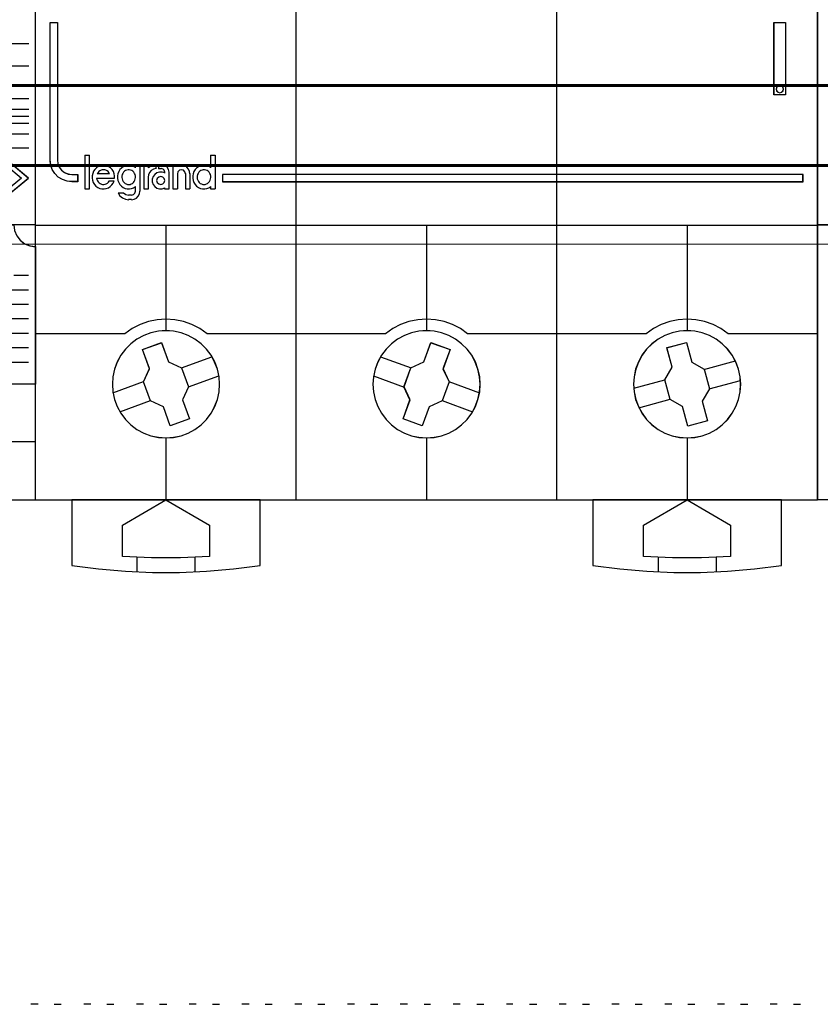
# Model space of a CAD drawing. Header units: millimetres. Extents: x -1290 to 1795, y -4192 to -1311.
# Tile 493 of 656: x 1525 to 1536, y -3700 to -3686. Entities that reach past the tile are written whole.
import ezdxf

# ---------------------------------------------------------------- set-up
doc = ezdxf.new("R2010")
doc.units = ezdxf.units.MM
for name, color, linetype in [('30', 7, 'Continuous'), ('45', 7, 'Continuous'), ('51', 7, 'Continuous')]:
    doc.layers.add(name, color=color, linetype=linetype)
doc.layers.add('Aparatura', color=7, linetype='Continuous', lineweight=13)

# ---------------------------------------------------------------- blocks, each defined once
blk = doc.blocks.new('*U221')
at = {"layer": '51', "color": 255}
for points in [[(683.989343, -499.967008), (684.47998, -499.967008)], [(687.631518, -499.967008), (688.122155, -499.967008)], [(691.273693, -499.967008), (691.76433, -499.967008)], [(694.915868, -499.967008), (695.404714, -499.967008)], [(698.558043, -499.967008), (699.046889, -499.967008)], [(702.198427, -499.967008), (702.689064, -499.967008)], [(705.840602, -499.967008), (706.331239, -499.967008)], [(709.527543, -499.967008), (709.973414, -499.967008)], [(713.167927, -499.967008), (713.658564, -499.967008)], [(716.810102, -499.967008), (717.300739, -499.967008)], [(720.452277, -499.967008), (720.942914, -499.967008)], [(724.094452, -499.967008), (724.585089, -499.967008)], [(727.736627, -499.967008), (728.225473, -499.967008)], [(731.377011, -499.967008), (731.867648, -499.967008)], [(735.019186, -499.967008), (735.509823, -499.967008)]]:
    blk.add_lwpolyline(points, dxfattribs=at)
blk = doc.blocks.new('*U222')
at = {"layer": '30', "color": 7}
for points in [[(764.797637, -412.488144), (117.203183, -412.488144), (117.203183, -414.007719), (117.203183, -435.076424), (117.203183, -436.55493), (764.797637, -436.55493), (764.797637, -435.076424), (764.797637, -414.007719), (764.797637, -412.488144)], [(117.203183, -436.468753), (764.797637, -436.468753), (117.203183, -436.468753)], [(764.797637, -436.468753), (117.203183, -436.468753), (117.203183, -437.964885), (117.203183, -439.544136), (117.203183, -442.07925), (764.797637, -442.07925), (764.797637, -439.544136), (764.797637, -437.964885), (764.797637, -436.468753)], [(764.754661, -436.510046), (117.246158, -436.510046), (117.246158, -437.983677), (117.246158, -439.539176), (117.246158, -442.036161), (764.754661, -442.036161), (764.754661, -439.539176), (764.754661, -437.983677), (764.754661, -436.510046)], [(117.203183, -441.993072), (764.797637, -441.993072), (117.203183, -441.993072)]]:
    blk.add_lwpolyline(points, close=True, dxfattribs=at)
blk = doc.blocks.new('*U223')
at = {"layer": '45', "color": 7}
for points in [[(153.65999, -383.509255), (171.657495, -383.509255), (171.657495, -383.509255), (189.649157, -383.509255), (189.649157, -383.509255), (189.649157, -466.48895), (189.649157, -466.48895), (171.657495, -466.48895), (171.657495, -466.48895), (153.65999, -466.48895), (153.65999, -466.48895), (135.668329, -466.48895), (135.668329, -466.48895), (135.668329, -383.509255), (135.668329, -383.509255), (153.65999, -383.509255), (153.65999, -383.509255)], [(153.661782, -383.514641), (171.655704, -383.514641), (189.643785, -383.514641), (189.643785, -466.483564), (171.655704, -466.483564), (153.661782, -466.483564), (135.673701, -466.483564), (135.673701, -383.514641), (153.661782, -383.514641)], [(136.678253, -433.499229), (137.181116, -433.499229), (137.181116, -442.992595), (137.216199, -443.255488), (137.309755, -443.495013), (137.46763, -443.705328), (137.678131, -443.863064), (137.917867, -443.962379), (138.180993, -443.997431), (138.572757, -443.997431), (138.572757, -444.494007), (138.180993, -444.494007), (137.841853, -444.458955), (137.526102, -444.347956), (137.239588, -444.172693), (136.999851, -443.933169), (136.824434, -443.646907), (136.713337, -443.331435), (136.678253, -442.992595), (136.678253, -433.499229)], [(186.640871, -433.493843), (187.446662, -433.493843), (187.446662, -433.493843), (187.446662, -438.50469), (187.446662, -438.50469), (186.640871, -438.50469), (186.640871, -438.50469), (186.640871, -433.493843), (186.640871, -433.493843)], [(186.646243, -433.499229), (187.44129, -433.499229), (187.44129, -438.501099), (186.646243, -438.501099), (186.646243, -433.499229)], [(142.100601, -444.689702), (142.189289, -444.683797), (142.277977, -444.654272), (142.354839, -444.612937), (142.425789, -444.547982), (142.484915, -444.477123), (142.526302, -444.388548), (142.555865, -444.294069), (142.56769, -444.205494), (142.56769, -444.10511), (142.549952, -444.01063), (142.502652, -443.927961), (142.455352, -443.845291), (142.390314, -443.774432), (142.313452, -443.727192), (142.230677, -443.691762), (142.141989, -443.668142), (142.053301, -443.668142), (141.970526, -443.691762), (141.881838, -443.727192), (141.804976, -443.774432), (141.739938, -443.845291), (141.692638, -443.927961), (141.657163, -444.01063), (141.633513, -444.10511), (141.6276, -444.205494), (141.639425, -444.294069), (141.668988, -444.388548), (141.710375, -444.477123), (141.775413, -444.547982), (141.846363, -444.612937), (141.929138, -444.654272), (142.011914, -444.683797), (142.100601, -444.689702)], [(147.294366, -444.689702), (147.382884, -444.683797), (147.471403, -444.654272), (147.548119, -444.612937), (147.618934, -444.547982), (147.677947, -444.477123), (147.719256, -444.388548), (147.748762, -444.294069), (147.760564, -444.205494), (147.760564, -444.10511), (147.742861, -444.01063), (147.695651, -443.927961), (147.648441, -443.845291), (147.583527, -443.774432), (147.512712, -443.727192), (147.430094, -443.691762), (147.341576, -443.668142), (147.247156, -443.668142), (147.164538, -443.691762), (147.076019, -443.727192), (147.005204, -443.774432), (146.934389, -443.845291), (146.887179, -443.927961), (146.851772, -444.01063), (146.828167, -444.10511), (146.822266, -444.205494), (146.834068, -444.294069), (146.863574, -444.388548), (146.916686, -444.477123), (146.969797, -444.547982), (147.040612, -444.612937), (147.123229, -444.654272), (147.205847, -444.683797), (147.294366, -444.689702)], [(148.566355, -443.994898), (148.566355, -444.494007), (188.639232, -444.494007), (188.639232, -443.994898), (148.566355, -443.994898)], [(144.583958, -444.410243), (144.548145, -444.273487), (144.446675, -444.172406), (144.309392, -444.136731), (144.172109, -444.172406), (144.06467, -444.273487), (144.028857, -444.410243), (144.06467, -444.552945), (144.172109, -444.654026), (144.309392, -444.689702), (144.446675, -444.654026), (144.548145, -444.552945), (144.583958, -444.410243)], [(148.374756, -458.486137), (148.339654, -457.965504), (148.228496, -457.444872), (148.035434, -456.947638), (147.789717, -456.479653), (147.473796, -456.058467), (147.099371, -455.68993), (146.672293, -455.37404), (146.210112, -455.122498), (145.712829, -454.935304), (145.197995, -454.824158), (144.67146, -454.783209), (144.150775, -454.824158), (143.62424, -454.935304), (143.132808, -455.122498), (142.670627, -455.37404), (142.249399, -455.68993), (141.874974, -456.058467), (141.559053, -456.479653), (141.301636, -456.947638), (141.120274, -457.444872), (141.009117, -457.965504), (140.974014, -458.486137), (141.009117, -459.01847), (141.120274, -459.533253), (141.301636, -460.024637), (141.559053, -460.492621), (141.874974, -460.913807), (142.249399, -461.288195), (142.670627, -461.604084), (143.132808, -461.861476), (143.62424, -462.04282), (144.150775, -462.153966), (144.67146, -462.189065), (145.197995, -462.153966), (145.712829, -462.04282), (146.210112, -461.861476), (146.672293, -461.604084), (147.099371, -461.288195), (147.473796, -460.913807), (147.789717, -460.492621), (148.035434, -460.024637), (148.228496, -459.533253), (148.339654, -459.01847), (148.374756, -458.486137)], [(148.369384, -458.487035), (148.334324, -457.967033), (148.223301, -457.447031), (148.030472, -456.950401), (147.785053, -456.482983), (147.469514, -456.062308), (147.095542, -455.694217), (146.668981, -455.37871), (146.207359, -455.127473), (145.710678, -454.940506), (145.196466, -454.829495), (144.670568, -454.788596), (144.150514, -454.829495), (143.624616, -454.940506), (143.133777, -455.127473), (142.672156, -455.37871), (142.251437, -455.694217), (141.877466, -456.062308), (141.561927, -456.482983), (141.304821, -456.950401), (141.123678, -457.447031), (141.012655, -457.967033), (140.977596, -458.487035), (141.012655, -459.018722), (141.123678, -459.532881), (141.304821, -460.023669), (141.561927, -460.491087), (141.877466, -460.911762), (142.251437, -461.285696), (142.672156, -461.601203), (143.133777, -461.858282), (143.624616, -462.039406), (144.150514, -462.150418), (144.670568, -462.185474), (145.196466, -462.150418), (145.710678, -462.039406), (146.207359, -461.858282), (146.668981, -461.601203), (147.095542, -461.285696), (147.469514, -460.911762), (147.785053, -460.491087), (148.030472, -460.023669), (148.223301, -459.532881), (148.334324, -459.018722), (148.369384, -458.487035)], [(166.3618, -458.486137), (166.3267, -457.965504), (166.2097, -457.444872), (166.028349, -456.947638), (165.776799, -456.479653), (165.455048, -456.058467), (165.080647, -455.68993), (164.659447, -455.37404), (164.191446, -455.122498), (163.700045, -454.935304), (163.185244, -454.824158), (162.664593, -454.783209), (162.132242, -454.824158), (161.617441, -454.935304), (161.12604, -455.122498), (160.658039, -455.37404), (160.236838, -455.68993), (159.862438, -456.058467), (159.540687, -456.479653), (159.289137, -456.947638), (159.107786, -457.444872), (158.990786, -457.965504), (158.955686, -458.486137), (158.990786, -459.01847), (159.107786, -459.533253), (159.289137, -460.024637), (159.540687, -460.492621), (159.862438, -460.913807), (160.236838, -461.288195), (160.658039, -461.604084), (161.12604, -461.861476), (161.617441, -462.04282), (162.132242, -462.153966), (162.664593, -462.189065), (163.185244, -462.153966), (163.700045, -462.04282), (164.191446, -461.861476), (164.659447, -461.604084), (165.080647, -461.288195), (165.455048, -460.913807), (165.776799, -460.492621), (166.028349, -460.024637), (166.2097, -459.533253), (166.3267, -459.01847), (166.3618, -458.486137)], [(166.358219, -458.487035), (166.323152, -457.967033), (166.206265, -457.447031), (166.02509, -456.950401), (165.773783, -456.482983), (165.452344, -456.062308), (165.078305, -455.694217), (164.657512, -455.37871), (164.189963, -455.127473), (163.699038, -454.940506), (163.184735, -454.829495), (162.664587, -454.788596), (162.132751, -454.829495), (161.618448, -454.940506), (161.127522, -455.127473), (160.659974, -455.37871), (160.239181, -455.694217), (159.865142, -456.062308), (159.543703, -456.482983), (159.292395, -456.950401), (159.111221, -457.447031), (158.994333, -457.967033), (158.959267, -458.487035), (158.994333, -459.018722), (159.111221, -459.532881), (159.292395, -460.023669), (159.543703, -460.491087), (159.865142, -460.911762), (160.239181, -461.285696), (160.659974, -461.601203), (161.127522, -461.858282), (161.618448, -462.039406), (162.132751, -462.150418), (162.664587, -462.185474), (163.184735, -462.150418), (163.699038, -462.039406), (164.189963, -461.858282), (164.657512, -461.601203), (165.078305, -461.285696), (165.452344, -460.911762), (165.773783, -460.491087), (166.02509, -460.023669), (166.206265, -459.532881), (166.323152, -459.018722), (166.358219, -458.487035)], [(184.345262, -458.486137), (184.310151, -457.965504), (184.198967, -457.444872), (184.017561, -456.947638), (183.760082, -456.479653), (183.444084, -456.058467), (183.069569, -455.68993), (182.648239, -455.37404), (182.185946, -455.122498), (181.694395, -454.935304), (181.179436, -454.824158), (180.646922, -454.783209), (180.120259, -454.824158), (179.605301, -454.935304), (179.107897, -455.122498), (178.645605, -455.37404), (178.218423, -455.68993), (177.843908, -456.058467), (177.52791, -456.479653), (177.282134, -456.947638), (177.089025, -457.444872), (176.983692, -457.965504), (176.94273, -458.486137), (176.983692, -459.01847), (177.089025, -459.533253), (177.282134, -460.024637), (177.52791, -460.492621), (177.843908, -460.913807), (178.218423, -461.288195), (178.645605, -461.604084), (179.107897, -461.861476), (179.605301, -462.04282), (180.120259, -462.153966), (180.646922, -462.189065), (181.179436, -462.153966), (181.694395, -462.04282), (182.185946, -461.861476), (182.648239, -461.604084), (183.069569, -461.288195), (183.444084, -460.913807), (183.760082, -460.492621), (184.017561, -460.024637), (184.198967, -459.533253), (184.310151, -459.01847), (184.345262, -458.486137)], [(184.33989, -458.487035), (184.30483, -457.967033), (184.193807, -457.447031), (184.012665, -456.950401), (183.755559, -456.482983), (183.44002, -456.062308), (183.066048, -455.694217), (182.64533, -455.37871), (182.183708, -455.127473), (181.69287, -454.940506), (181.178659, -454.829495), (180.646918, -454.788596), (180.12102, -454.829495), (179.606808, -454.940506), (179.110127, -455.127473), (178.648505, -455.37871), (178.221943, -455.694217), (177.847972, -456.062308), (177.532433, -456.482983), (177.287014, -456.950401), (177.094184, -457.447031), (176.989005, -457.967033), (176.948102, -458.487035), (176.989005, -459.018722), (177.094184, -459.532881), (177.287014, -460.023669), (177.532433, -460.491087), (177.847972, -460.911762), (178.221943, -461.285696), (178.648505, -461.601203), (179.110127, -461.858282), (179.606808, -462.039406), (180.12102, -462.150418), (180.646918, -462.185474), (181.178659, -462.150418), (181.69287, -462.039406), (182.183708, -461.858282), (182.64533, -461.601203), (183.066048, -461.285696), (183.44002, -460.911762), (183.755559, -460.491087), (184.012665, -460.023669), (184.193807, -459.532881), (184.30483, -459.018722), (184.33989, -458.487035)], [(143.052955, -456.092553), (144.365992, -455.612665), (144.365992, -455.612665), (144.846657, -456.935282), (144.846657, -456.935282), (145.755232, -457.350794), (145.755232, -457.350794), (146.235897, -458.667558), (146.235897, -458.667558), (145.807988, -459.56881), (145.807988, -459.56881), (146.288653, -460.879722), (146.288653, -460.879722), (144.969754, -461.359609), (144.969754, -461.359609), (144.494951, -460.042845), (144.494951, -460.042845), (143.5981, -459.627333), (143.5981, -459.627333), (143.117434, -458.310569), (143.117434, -458.310569), (143.53362, -457.409317), (143.53362, -457.409317), (143.052955, -456.092553), (143.052955, -456.092553)], [(143.058327, -456.097189), (144.367731, -455.618051), (144.847066, -456.938602), (145.753126, -457.353465), (146.232462, -458.668172), (145.805736, -459.568017), (146.285072, -460.876881), (144.969822, -461.356019), (144.496333, -460.041311), (143.601963, -459.626448), (143.122628, -458.311741), (143.537662, -457.411897), (143.058327, -456.097189)], [(162.957768, -455.612665), (164.282859, -456.092553), (164.282859, -456.092553), (163.796211, -457.415169), (163.796211, -457.415169), (164.218364, -458.310569), (164.218364, -458.310569), (163.737578, -459.627333), (163.737578, -459.627333), (162.840503, -460.048697), (162.840503, -460.048697), (162.359718, -461.359609), (162.359718, -461.359609), (161.034627, -460.879722), (161.034627, -460.879722), (161.515412, -459.56881), (161.515412, -459.56881), (161.099122, -458.67341), (161.099122, -458.67341), (161.579908, -457.350794), (161.579908, -457.350794), (162.476983, -456.935282), (162.476983, -456.935282), (162.957768, -455.612665), (162.957768, -455.612665)], [(162.956779, -455.618051), (164.277487, -456.097189), (163.792448, -457.41774), (164.213205, -458.311741), (163.73401, -459.626448), (162.839902, -460.047154), (162.360707, -461.356019), (161.039999, -460.876881), (161.519194, -459.568017), (161.104281, -458.674016), (161.583476, -457.353465), (162.477584, -456.938602), (162.956779, -455.618051)], [(179.244754, -455.958849), (180.599127, -455.601893), (180.599127, -455.601893), (180.962639, -456.953646), (180.962639, -456.953646), (181.81865, -457.451044), (181.81865, -457.451044), (182.182161, -458.808648), (182.182161, -458.808648), (181.689662, -459.663002), (181.689662, -459.663002), (182.04731, -461.014755), (182.04731, -461.014755), (180.6988, -461.377563), (180.6988, -461.377563), (180.335289, -460.02581), (180.335289, -460.02581), (179.467551, -459.534264), (179.467551, -459.534264), (179.10404, -458.17666), (179.10404, -458.17666), (179.608266, -457.316454), (179.608266, -457.316454), (179.244754, -455.958849), (179.244754, -455.958849)], [(179.249717, -455.961885), (180.600151, -455.605484), (180.962605, -456.955135), (181.816126, -457.45176), (182.17858, -458.807255), (181.687513, -459.660281), (182.044121, -461.009933), (180.699533, -461.372177), (180.337079, -460.022525), (179.471866, -459.531743), (179.109412, -458.176249), (179.612171, -457.31738), (179.249717, -455.961885)], [(138.175234, -466.476382), (138.175234, -470.995933), (138.175234, -470.995933), (140.022946, -471.235961), (141.876505, -471.399882), (143.741758, -471.481843), (145.601165, -471.481843), (147.466418, -471.399882), (149.325825, -471.235961), (151.173537, -470.995933), (151.173537, -470.995933), (151.173537, -466.476382), (138.175234, -466.476382)], [(141.668785, -468.215793), (144.671459, -466.476382), (144.671459, -466.476382), (147.679985, -468.215793), (147.679985, -468.215793), (147.679985, -470.382736), (147.679985, -470.382736), (145.67235, -470.476442), (143.670567, -470.476442), (141.668785, -470.382736), (141.668785, -470.382736), (141.668785, -468.215793), (141.668785, -468.215793)], [(174.14574, -466.476382), (174.14574, -470.995933), (174.14574, -470.995933), (175.993384, -471.235961), (177.852723, -471.399882), (179.717908, -471.481843), (181.577246, -471.481843), (183.442432, -471.399882), (185.295923, -471.235961), (187.149415, -470.995933), (187.149415, -470.995933), (187.149415, -466.476382), (174.14574, -466.476382)], [(177.639291, -468.215793), (180.646922, -466.476382), (180.646922, -466.476382), (183.648701, -468.215793), (183.648701, -468.215793), (183.648701, -470.382736), (183.648701, -470.382736), (181.647515, -470.476442), (179.646329, -470.476442), (177.639291, -470.382736), (177.639291, -470.382736), (177.639291, -468.215793), (177.639291, -468.215793)]]:
    blk.add_lwpolyline(points, close=True, dxfattribs=at)
for points in [[(153.657163, -466.48895), (153.657163, -416.79521)], [(171.649579, -466.48895), (171.649579, -416.79521)], [(139.068767, -442.664537), (139.068767, -445.000299)], [(139.068767, -442.664537), (139.389292, -442.664537)], [(139.378548, -442.664537), (139.378548, -445.000299)], [(147.749821, -442.664537), (147.749821, -443.53349)], [(147.749821, -442.664537), (148.070346, -442.664537)], [(148.059602, -442.664537), (148.059602, -445.000299)], [(141.129801, -444.253339), (141.129801, -444.100418), (141.100397, -443.941616), (141.047472, -443.794577), (140.959262, -443.659301), (140.85341, -443.547551), (140.724036, -443.459327), (140.582901, -443.39463), (140.441765, -443.365222), (140.288868, -443.359341), (140.135971, -443.388748), (139.994836, -443.453446), (139.865462, -443.535788), (139.75961, -443.653419), (139.677281, -443.776932), (139.612594, -443.929853), (139.57731, -444.082774), (139.57731, -444.241576), (139.606713, -444.394497), (139.653758, -444.547418), (139.741968, -444.682694), (139.841939, -444.800325), (139.965433, -444.89443), (140.100688, -444.959128), (140.253584, -444.994417), (140.406481, -445.000299), (140.553497, -444.970891), (140.694633, -444.912075), (140.824007, -444.835615), (140.94162, -444.723865), (141.023949, -444.59447), (141.088636, -444.453313)], [(142.56769, -443.524024), (142.437931, -443.435801), (142.296377, -443.388748), (142.148925, -443.359341), (142.001472, -443.365222), (141.859918, -443.400512), (141.712465, -443.465209), (141.594503, -443.553432), (141.488337, -443.665182), (141.411662, -443.800458), (141.352681, -443.947498), (141.32319, -444.100418), (141.32319, -444.259221), (141.352681, -444.412142), (141.411662, -444.559181), (141.488337, -444.694457), (141.594503, -444.806207), (141.712465, -444.89443), (141.859918, -444.959128), (142.001472, -444.994417), (142.148925, -445.000299), (142.296377, -444.970891), (142.437931, -444.912075), (142.56769, -444.835615)], [(142.556946, -443.359341), (142.556946, -443.53349)], [(142.556946, -443.359341), (142.877472, -443.359341)], [(142.866728, -443.359341), (142.866728, -445.151109)], [(143.140697, -443.359341), (143.140697, -445.000299)], [(143.140697, -443.359341), (143.461222, -443.359341)], [(143.975138, -443.359341), (143.694922, -443.402908), (143.450478, -443.546058)], [(143.450478, -443.359341), (143.450478, -443.546058)], [(143.964394, -443.359341), (143.964394, -443.603509)], [(144.157784, -443.359341), (144.157784, -443.603509)], [(144.431753, -443.359341), (144.157784, -443.359341)], [(144.893739, -443.838701), (144.857836, -443.658941), (144.756109, -443.497157), (144.606511, -443.395293), (144.421009, -443.359341)], [(145.156964, -443.359341), (145.156964, -445.000299)], [(145.156964, -443.359341), (145.47749, -443.359341)], [(146.329838, -443.948218), (146.306192, -443.781667), (146.229341, -443.627012), (146.117021, -443.496151), (145.969231, -443.400978), (145.803707, -443.359341), (145.632271, -443.365289), (145.466746, -443.424771)], [(145.466746, -443.359341), (145.466746, -443.434746)], [(147.760564, -443.524024), (147.636883, -443.435801), (147.489642, -443.388748), (147.348291, -443.359341), (147.195161, -443.365222), (147.053811, -443.400512), (146.90657, -443.465209), (146.788778, -443.553432), (146.682765, -443.665182), (146.6062, -443.800458), (146.547304, -443.947498), (146.517856, -444.100418), (146.517856, -444.259221), (146.547304, -444.412142), (146.6062, -444.559181), (146.682765, -444.694457), (146.788778, -444.806207), (146.90657, -444.89443), (147.053811, -444.959128), (147.195161, -444.994417), (147.348291, -445.000299), (147.489642, -444.970891), (147.636883, -444.912075), (147.760564, -444.835615)], [(140.773462, -443.948218), (140.726149, -443.869066), (140.672921, -443.802092), (140.601951, -443.741206), (140.519152, -443.704674), (140.442268, -443.680319), (140.35947, -443.668142), (140.270757, -443.680319), (140.187958, -443.704674), (140.10516, -443.741206), (140.046018, -443.802092), (139.986876, -443.869066), (139.933649, -443.948218)], [(139.933649, -443.937446), (140.773462, -443.937446)], [(143.975138, -443.592737), (143.814163, -443.640323), (143.65915, -443.729547), (143.545871, -443.860409), (143.474327, -444.015064), (143.450478, -444.181615)], [(144.583958, -443.89228), (144.412056, -443.833315), (144.228298, -443.833315), (144.050468, -443.89228), (143.896349, -443.998415), (143.783724, -444.145826), (143.724447, -444.316823), (143.724447, -444.499612), (143.783724, -444.682402), (143.896349, -444.829812), (144.050468, -444.935948), (144.228298, -444.994913), (144.412056, -444.994913), (144.583958, -444.930052)], [(144.157784, -443.592737), (144.349383, -443.592737)], [(144.583958, -443.838701), (144.553293, -443.70957), (144.467431, -443.623483), (144.338639, -443.592737)], [(144.571423, -443.826134), (144.571423, -443.901539)], [(144.881205, -443.826134), (144.881205, -445.000299)], [(146.020056, -443.948218), (145.984359, -443.80818), (145.883216, -443.704674), (145.740426, -443.668142), (145.603586, -443.704674), (145.502444, -443.80818), (145.466746, -443.948218)], [(145.466746, -443.937446), (145.466746, -445.000299)], [(146.009312, -443.937446), (146.009312, -445.000299)], [(146.319094, -443.937446), (146.319094, -445.000299)], [(139.887092, -444.248043), (141.129801, -444.248043)], [(139.887092, -444.248043), (139.910738, -444.343537), (139.952119, -444.427094), (139.999412, -444.510651), (140.06444, -444.576303), (140.135379, -444.630018), (140.212229, -444.665828), (140.300903, -444.689702), (140.383665, -444.689702), (140.478251, -444.671796), (140.555101, -444.635986), (140.637863, -444.588239), (140.696979, -444.522588), (140.750184, -444.450967)], [(140.73944, -444.445533), (141.090406, -444.445533)], [(143.140697, -445.000299), (143.461222, -445.000299), (143.461222, -444.170843)], [(139.068767, -444.989526), (139.389292, -444.989526)], [(141.364375, -445.274989), (141.494849, -445.466493), (141.672768, -445.610122), (141.880339, -445.705875), (142.105703, -445.741782)], [(141.364375, -445.274989), (141.756527, -445.274989)], [(141.743992, -445.274989), (141.912791, -445.388096), (142.105703, -445.425799)], [(142.094959, -445.415027), (142.299093, -445.415027)], [(142.288349, -445.741782), (142.466871, -445.712007), (142.633491, -445.622684), (142.764408, -445.497631), (142.847718, -445.330894), (142.877472, -445.140337)], [(142.288349, -445.425799), (142.428019, -445.383283), (142.531254, -445.280031), (142.56769, -445.140337)], [(142.556946, -444.826149), (142.556946, -445.151109)], [(144.571423, -444.919507), (144.571423, -445.000299)], [(144.571423, -444.989526), (144.893739, -444.989526)], [(145.156964, -444.989526), (145.47749, -444.989526)], [(146.009312, -444.989526), (146.329838, -444.989526)], [(147.749821, -444.826149), (147.749821, -445.000299)], [(147.749821, -444.989526), (148.070346, -444.989526)], [(142.299093, -445.73101), (142.094959, -445.73101)], [(135.668329, -447.488666), (153.667907, -447.488666)], [(144.666327, -447.488666), (144.666327, -454.795777)], [(153.657163, -447.488666), (171.662113, -447.488666)], [(162.658743, -447.488666), (162.658743, -454.795777)], [(171.649579, -447.488666), (189.649157, -447.488666)], [(180.640415, -447.488666), (180.640415, -454.795777)], [(145.746087, -457.35955), (147.848306, -456.582159)], [(159.474974, -456.582159), (161.589727, -457.35955)], [(181.809707, -457.458294), (183.976389, -456.869417)], [(141.015199, -459.075913), (143.128162, -458.305704)], [(146.22598, -458.673752), (148.328199, -457.903543)], [(158.996871, -457.903543), (161.109834, -458.679138)], [(164.207652, -458.305704), (166.315243, -459.081299)], [(176.955264, -458.75993), (179.116575, -458.171052)], [(182.171417, -458.81379), (184.3381, -458.224913)], [(141.493302, -460.395502), (143.608055, -459.619906)], [(163.727759, -459.619906), (165.83714, -460.395502)], [(177.316975, -460.110039), (179.478285, -459.526548)], [(144.666327, -462.178293), (144.666327, -466.48895)], [(162.658743, -462.178293), (162.658743, -466.48895)], [(180.640415, -462.178293), (180.640415, -466.48895)], [(142.667966, -470.436944), (142.667966, -471.445936)], [(146.662898, -470.436944), (146.662898, -471.445936)], [(178.643844, -470.436944), (178.643844, -471.445936)], [(182.638776, -470.436944), (182.638776, -471.445936)]]:
    blk.add_lwpolyline(points, dxfattribs=at)
at = {"layer": '45', "color": 1}
for points in [[(136.672882, -433.493843), (137.178595, -433.493843), (137.178595, -433.493843), (137.178595, -442.99496), (137.178595, -442.99496), (137.213878, -443.258068), (137.307964, -443.497788), (137.466735, -443.708275), (137.678429, -443.866139), (137.919525, -443.965536), (138.184143, -444.000617), (138.184143, -444.000617), (138.578129, -444.000617), (138.578129, -444.000617), (138.578129, -444.497598), (138.578129, -444.497598), (138.184143, -444.497598), (138.184143, -444.497598), (137.84308, -444.462517), (137.525539, -444.351427), (137.237399, -444.176022), (136.996303, -443.936301), (136.819891, -443.649806), (136.708164, -443.334077), (136.672882, -442.99496), (136.672882, -442.99496), (136.672882, -433.493843), (136.672882, -433.493843)], [(148.562774, -443.989512), (148.562774, -444.497598), (148.562774, -444.497598), (188.644604, -444.497598), (188.644604, -444.497598), (188.644604, -443.989512), (188.644604, -443.989512), (148.562774, -443.989512), (148.562774, -443.989512)]]:
    blk.add_lwpolyline(points, close=True, dxfattribs=at)
at = {"layer": '45', "color": 255}
for points in [[(187.299829, -438.096848), (187.264099, -437.965343), (187.16882, -437.869703), (187.037811, -437.845793), (186.918713, -437.869703), (186.823434, -437.965343), (186.787704, -438.096848), (186.823434, -438.228353), (186.918713, -438.318015), (187.037811, -438.35388), (187.16882, -438.318015), (187.264099, -438.228353), (187.299829, -438.096848)], [(187.296248, -438.096911), (187.261018, -437.968194), (187.167071, -437.874582), (187.037895, -437.851179), (186.920462, -437.874582), (186.826515, -437.968194), (186.791285, -438.096911), (186.826515, -438.225628), (186.920462, -438.313389), (187.037895, -438.348494), (187.167071, -438.313389), (187.261018, -438.225628), (187.296248, -438.096911)]]:
    blk.add_lwpolyline(points, close=True, dxfattribs=at)
at = {"layer": '45', "color": 251}
for points in [[(147.504502, -454.998653), (147.001153, -454.638902), (146.456833, -454.35582), (145.883249, -454.149406), (145.286254, -454.031455), (144.671699, -453.984275), (144.062998, -454.031455), (143.466002, -454.149406), (142.886565, -454.35582), (142.342246, -454.638902), (141.838897, -454.998653)], [(165.491546, -454.998653), (164.994049, -454.638902), (164.44973, -454.35582), (163.870293, -454.149406), (163.267444, -454.031455), (162.664596, -453.984275), (162.050042, -454.031455), (161.447193, -454.149406), (160.867756, -454.35582), (160.323437, -454.638902), (159.82594, -454.998653)], [(183.48038, -454.998653), (182.976872, -454.638902), (182.43238, -454.35582), (181.85276, -454.149406), (181.255576, -454.031455), (180.646682, -453.984275), (180.031933, -454.031455), (179.440604, -454.149406), (178.860984, -454.35582), (178.316492, -454.638902), (177.812984, -454.998653)], [(135.668329, -454.98788), (141.84964, -454.98788)], [(147.493758, -454.98788), (153.667907, -454.98788)], [(153.657163, -454.98788), (159.836684, -454.98788)], [(165.480802, -454.98788), (171.662113, -454.98788)], [(171.649579, -454.98788), (177.825518, -454.98788)], [(183.469636, -454.98788), (189.649157, -454.98788)]]:
    blk.add_lwpolyline(points, dxfattribs=at)
blk = doc.blocks.new('*U224')
at = {"layer": '45', "color": 7}
for points in [[(135.668329, -383.521822), (126.674716, -383.521822), (126.674716, -383.521822), (117.675913, -383.521822), (117.675913, -383.521822), (117.675913, -466.478178), (117.675913, -466.478178), (126.674716, -466.478178), (126.674716, -466.478178), (135.668329, -466.478178), (135.668329, -466.478178), (135.668329, -383.521822), (135.668329, -383.521822)], [(135.664748, -383.527208), (126.674715, -383.527208), (117.679495, -383.527208), (117.679495, -466.474587), (126.674715, -466.474587), (135.664748, -466.474587), (135.664748, -383.527208)], [(135.175901, -444.241669), (133.666386, -442.976929), (133.666386, -442.976929), (133.666386, -443.372486), (133.666386, -443.372486), (134.70581, -444.241669), (134.70581, -444.241669), (133.666386, -445.110852), (133.666386, -445.110852), (133.666386, -445.501204), (133.666386, -445.501204), (135.175901, -444.241669), (135.175901, -444.241669)], [(135.170529, -444.241661), (133.669967, -442.98052), (133.669967, -443.374951), (134.703226, -444.241661), (133.669967, -445.108372), (133.669967, -445.497613), (135.170529, -444.241661)], [(126.66854, -448.981137), (127.058029, -448.929239), (127.416358, -448.783925), (127.727949, -448.540005), (127.972029, -448.228618), (128.117438, -447.870523), (128.174563, -447.481288), (128.158984, -447.476099), (134.193464, -447.476099), (134.172692, -447.481288), (134.21943, -447.870523), (134.375226, -448.228618), (134.608919, -448.540005), (134.92051, -448.783925), (135.289226, -448.929239), (135.668329, -448.981137), (135.668329, -448.981137), (135.668329, -458.48883), (135.668329, -458.48883), (126.66854, -458.48883), (126.66854, -458.48883), (126.66854, -448.981137), (126.66854, -448.981137)], [(126.673912, -448.985297), (127.063013, -448.933441), (127.420986, -448.788245), (127.732267, -448.544524), (127.976104, -448.233391), (128.121369, -447.875587), (128.178437, -447.48667), (128.162873, -447.481485), (134.19135, -447.481485), (134.170598, -447.48667), (134.21729, -447.875587), (134.372931, -448.233391), (134.606392, -448.544524), (134.917673, -448.788245), (135.286022, -448.933441), (135.664748, -448.985297), (135.664748, -458.48524), (126.673912, -458.48524), (126.673912, -448.985297)]]:
    blk.add_lwpolyline(points, close=True, dxfattribs=at)
at = {"layer": '45', "color": 253}
for points in [[(135.217086, -434.971424), (132.074501, -434.971424)], [(135.217086, -436.526204), (132.074501, -436.526204)], [(135.217086, -437.797319), (118.132528, -437.797319)], [(135.217086, -438.770403), (118.132528, -438.770403)], [(135.217086, -439.50291), (118.132528, -439.50291)], [(135.217086, -439.984066), (118.132528, -439.984066)], [(135.217086, -440.48138), (118.132528, -440.48138)], [(135.217086, -441.213887), (118.132528, -441.213887)], [(135.217086, -442.18338), (118.132528, -442.18338)]]:
    blk.add_lwpolyline(points, dxfattribs=at)
at = {"layer": '45', "color": 7}
for points in [[(135.668329, -447.481485), (126.66854, -447.481485)], [(135.175901, -450.980639), (134.164186, -450.980639)], [(135.175901, -451.98245), (133.986912, -451.98245)], [(135.175901, -452.971692), (133.395999, -452.971692)], [(135.175901, -453.973503), (127.171711, -453.973503)], [(135.175901, -454.973518), (127.171711, -454.973518)], [(135.175901, -455.975328), (127.171711, -455.975328)], [(135.175901, -456.975343), (127.171711, -456.975343)], [(135.668329, -462.46555), (126.66854, -462.46555)]]:
    blk.add_lwpolyline(points, dxfattribs=at)
blk = doc.blocks.new('*U225')
at = {"layer": '45', "color": 7}
for points in [[(189.638413, -383.516436), (207.639782, -383.516436), (207.639782, -383.516436), (207.639782, -466.476382), (207.639782, -466.476382), (189.638413, -466.476382), (189.638413, -466.476382), (189.638413, -383.516436), (189.638413, -383.516436)], [(189.641994, -383.520027), (207.63441, -383.520027), (207.63441, -466.470996), (189.641994, -466.470996), (189.641994, -383.520027)], [(189.638413, -447.477894), (207.639782, -447.477894), (189.638413, -447.477894)]]:
    blk.add_lwpolyline(points, close=True, dxfattribs=at)
blk = doc.blocks.new('*U240')
at = {"layer": '51', "color": 255}
for points in [[(682.880933, -499.95444), (682.390296, -499.95444)], [(686.523108, -499.95444), (686.032471, -499.95444)], [(690.165283, -499.95444), (689.674646, -499.95444)], [(693.807458, -499.95444), (693.316821, -499.95444)], [(697.447842, -499.95444), (696.958996, -499.95444)], [(701.090017, -499.95444), (700.59938, -499.95444)], [(704.732192, -499.95444), (704.241555, -499.95444)], [(708.374367, -499.95444), (707.88373, -499.95444)], [(712.016542, -499.95444), (711.525905, -499.95444)], [(715.656926, -499.95444), (715.211055, -499.95444)], [(719.343867, -499.95444), (718.85323, -499.95444)], [(722.986042, -499.95444), (722.495405, -499.95444)], [(726.628217, -499.95444), (726.13758, -499.95444)], [(730.268601, -499.95444), (729.779755, -499.95444)], [(733.910776, -499.95444), (733.420139, -499.95444)]]:
    blk.add_lwpolyline(points, dxfattribs=at)

msp = doc.modelspace()

# ---------------------------------------------------------------- linework, layer by layer
at = {"layer": 'Aparatura', "color": 7, "lineweight": 13}
msp.add_lwpolyline([(1542.039, -3689.403), (1412.53, -3689.403), (1412.53, -3680.418), (1542.039, -3680.418), (1542.039, -3689.403)], close=True, dxfattribs=at)
msp.add_lwpolyline([(1412.53, -3689.402), (1542.039, -3689.402)], dxfattribs=at)

# ---------------------------------------------------------------- block references
at = {"layer": 'Aparatura', "color": 7, "lineweight": 13, "xscale": 0.2, "yscale": 0.2, "zscale": 0.2}
for name, p in [('*U221', (1388.984, -3599.91)), ('*U223', (1498.392, -3599.641)), ('*U225', (1498.392, -3599.641)), ('*U224', (1498.392, -3599.641)), ('*U222', (1388.984, -3599.91)), ('*U240', (1388.984, -3599.91))]:
    msp.add_blockref(name, p, dxfattribs=at)

doc.saveas('drawing.dxf')
